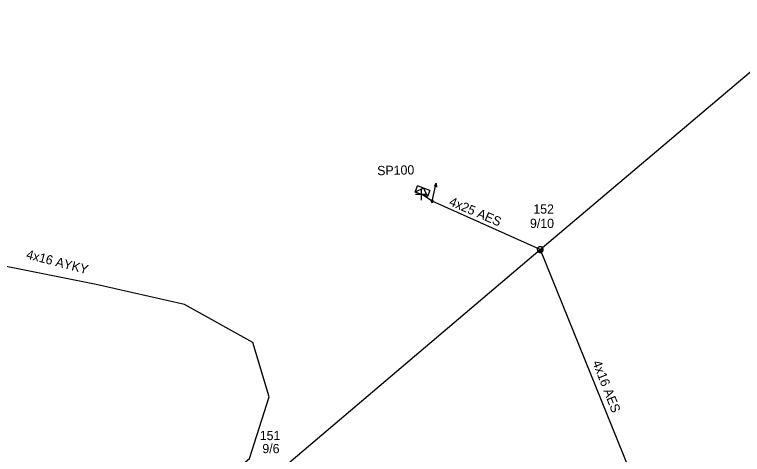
# Model space of a CAD drawing. Extents: x -748492 to -735633, y -1146251 to -1139940.
# Drawn here: x -740517.1 to -740438.3, y -1142074.9 to -1142027.3 of the extents above; entities that cross this region are included whole.
import ezdxf

# ---------------------------------------------------------------- set-up
doc = ezdxf.new("R2010")
doc.units = 0
for name, color, linetype in [('Vrstva 1', 7, 'Continuous'), ('Vrstva 12', 7, 'Continuous'), ('Vrstva 13', 7, 'Continuous'), ('Vrstva 14', 7, 'Continuous'), ('Vrstva 2', 7, 'Continuous'), ('Vrstva 31', 7, 'Continuous'), ('Vrstva 33', 7, 'Continuous'), ('Vrstva 34', 7, 'Continuous'), ('Vrstva 52', 7, 'Continuous'), ('Vrstva 54', 7, 'Continuous'), ('Vrstva 55', 7, 'Continuous'), ('Vrstva 8', 7, 'Continuous'), ('Vrstva 9', 7, 'Continuous')]:
    doc.layers.add(name, color=color, linetype=linetype)

# ---------------------------------------------------------------- blocks, each defined once
blk = doc.blocks.new('NN440')
at = {"layer": 'Vrstva 2'}
for points in [[(0.63, 0), (0.63, 0.06), (0.62, 0.13), (0.6, 0.19), (0.58, 0.25), (0.55, 0.31), (0.51, 0.37), (0.47, 0.42), (0.42, 0.46), (0.37, 0.51), (0.32, 0.54), (0.26, 0.57), (0.2, 0.59), (0.13, 0.61), (0.07, 0.62), (0, 0.63), (-0.06, 0.62), (-0.13, 0.61), (-0.19, 0.59), (-0.26, 0.57), (-0.31, 0.54), (-0.37, 0.51), (-0.42, 0.46), (-0.47, 0.42), (-0.51, 0.37), (-0.54, 0.31), (-0.57, 0.25), (-0.6, 0.19), (-0.62, 0.13), (-0.63, 0.06), (-0.63, 0), (-0.63, -0.07), (-0.62, -0.14), (-0.6, -0.2), (-0.57, -0.26), (-0.54, -0.32), (-0.51, -0.37), (-0.47, -0.43), (-0.42, -0.47), (-0.37, -0.51), (-0.31, -0.55), (-0.26, -0.58), (-0.19, -0.6), (-0.13, -0.62), (-0.06, -0.63), (0, -0.63), (0.07, -0.63), (0.13, -0.62), (0.2, -0.6), (0.26, -0.58), (0.32, -0.55), (0.37, -0.51), (0.42, -0.47), (0.47, -0.43), (0.51, -0.37), (0.55, -0.32), (0.58, -0.26), (0.6, -0.2), (0.62, -0.14), (0.63, -0.07), (0.63, 0)], [(-0.63, 0), (0.63, 0)], [(-0.6, -0.18), (0.57, -0.18)], [(-0.51, -0.32), (0.5, -0.32)], [(-0.37, -0.47), (0.35, -0.47)]]:
    blk.add_lwpolyline(points, dxfattribs=at)
blk = doc.blocks.new('NN560')
at = {"layer": 'Vrstva 2'}
for points in [[(1.999, -0.001), (1.59, 0.141)], [(0, -0.001), (1.999, -0.001)], [(1.999, -0.001), (1.59, -0.134)]]:
    blk.add_lwpolyline(points, dxfattribs=at)
blk = doc.blocks.new('NN800')
at = {"layer": 'Vrstva 1'}
for points in [[(-0.442, 0.442), (0.442, -0.442)], [(-0.442, -0.442), (0.442, 0.442)]]:
    blk.add_lwpolyline(points, dxfattribs=at)
blk = doc.blocks.new('NN630')
at = {"layer": 'Vrstva 9'}
for points in [[(-0.003, -0.7), (-0.703, 0)], [(-0.703, -0.7), (-0.703, 0), (0.697, 0), (0.697, -0.7)], [(-0.703, -0.7), (0.697, -0.7)], [(-0.003, -0.7), (0.697, 0)]]:
    blk.add_lwpolyline(points, dxfattribs=at)
blk = doc.blocks.new('NN500')
at = {"layer": 'Vrstva 2'}
for points in [[(0, -0.24), (0.02, -0.23), (0.05, -0.23), (0.07, -0.22), (0.09, -0.22), (0.12, -0.2), (0.14, -0.19), (0.16, -0.18), (0.17, -0.16), (0.19, -0.14), (0.2, -0.12), (0.21, -0.1), (0.22, -0.07), (0.23, -0.05), (0.23, -0.02), (0.23, 0), (0.23, 0.02), (0.23, 0.05), (0.22, 0.07), (0.21, 0.1), (0.2, 0.12), (0.19, 0.14), (0.17, 0.16), (0.16, 0.17), (0.14, 0.19), (0.12, 0.2), (0.09, 0.21), (0.07, 0.22), (0.05, 0.23), (0.02, 0.23), (0, 0.23), (-0.03, 0.23), (-0.05, 0.23), (-0.07, 0.22), (-0.1, 0.21), (-0.12, 0.2), (-0.14, 0.19), (-0.16, 0.17), (-0.18, 0.16), (-0.19, 0.14), (-0.2, 0.12), (-0.22, 0.1), (-0.22, 0.07), (-0.23, 0.05), (-0.23, 0.02), (-0.24, 0), (-0.23, -0.02), (-0.23, -0.05), (-0.22, -0.07), (-0.22, -0.1), (-0.2, -0.12), (-0.19, -0.14), (-0.18, -0.16), (-0.16, -0.18), (-0.14, -0.19), (-0.12, -0.2), (-0.1, -0.22), (-0.07, -0.22), (-0.05, -0.23), (-0.03, -0.23), (0, -0.24)], [(0, -0.24), (0.02, -0.23), (0.05, -0.23), (0.07, -0.22), (0.09, -0.22), (0.12, -0.2), (0.14, -0.19), (0.16, -0.18), (0.17, -0.16), (0.19, -0.14), (0.2, -0.12), (0.21, -0.1), (0.22, -0.07), (0.23, -0.05), (0.23, -0.02), (0.23, 0), (0.23, 0.02), (0.23, 0.05), (0.22, 0.07), (0.21, 0.1), (0.2, 0.12), (0.19, 0.14), (0.17, 0.16), (0.16, 0.17), (0.14, 0.19), (0.12, 0.2), (0.09, 0.21), (0.07, 0.22), (0.05, 0.23), (0.02, 0.23), (0, 0.23), (-0.03, 0.23), (-0.05, 0.23), (-0.07, 0.22), (-0.1, 0.21), (-0.12, 0.2), (-0.14, 0.19), (-0.16, 0.17), (-0.18, 0.16), (-0.19, 0.14), (-0.2, 0.12), (-0.22, 0.1), (-0.22, 0.07), (-0.23, 0.05), (-0.23, 0.02), (-0.24, 0), (-0.23, -0.02), (-0.23, -0.05), (-0.22, -0.07), (-0.22, -0.1), (-0.2, -0.12), (-0.19, -0.14), (-0.18, -0.16), (-0.16, -0.18), (-0.14, -0.19), (-0.12, -0.2), (-0.1, -0.22), (-0.07, -0.22), (-0.05, -0.23), (-0.03, -0.23), (0, -0.24)], [(0, -0.21), (0.02, -0.2), (0.04, -0.2), (0.06, -0.2), (0.08, -0.19), (0.1, -0.18), (0.12, -0.17), (0.14, -0.15), (0.15, -0.14), (0.16, -0.12), (0.18, -0.1), (0.19, -0.08), (0.19, -0.06), (0.2, -0.04), (0.2, -0.02), (0.2, 0), (0.2, 0.02), (0.2, 0.04), (0.19, 0.06), (0.19, 0.08), (0.18, 0.1), (0.16, 0.12), (0.15, 0.14), (0.14, 0.15), (0.12, 0.17), (0.1, 0.18), (0.08, 0.19), (0.06, 0.19), (0.04, 0.2), (0.02, 0.2), (0, 0.2), (-0.02, 0.2), (-0.04, 0.2), (-0.06, 0.19), (-0.08, 0.19), (-0.1, 0.18), (-0.12, 0.17), (-0.14, 0.15), (-0.15, 0.14), (-0.17, 0.12), (-0.18, 0.1), (-0.19, 0.08), (-0.2, 0.06), (-0.2, 0.04), (-0.21, 0.02), (-0.21, 0), (-0.21, -0.02), (-0.2, -0.04), (-0.2, -0.06), (-0.19, -0.08), (-0.18, -0.1), (-0.17, -0.12), (-0.15, -0.14), (-0.14, -0.15), (-0.12, -0.17), (-0.1, -0.18), (-0.08, -0.19), (-0.06, -0.2), (-0.04, -0.2), (-0.02, -0.2), (0, -0.21)], [(0, -0.18), (0.02, -0.18), (0.04, -0.17), (0.05, -0.17), (0.07, -0.16), (0.09, -0.15), (0.1, -0.14), (0.12, -0.13), (0.13, -0.12), (0.14, -0.1), (0.15, -0.09), (0.16, -0.07), (0.17, -0.05), (0.17, -0.04), (0.17, -0.02), (0.17, 0), (0.17, 0.02), (0.17, 0.04), (0.17, 0.05), (0.16, 0.07), (0.15, 0.09), (0.14, 0.1), (0.13, 0.12), (0.12, 0.13), (0.1, 0.14), (0.09, 0.15), (0.07, 0.16), (0.05, 0.17), (0.04, 0.17), (0.02, 0.17), (0, 0.18), (-0.02, 0.17), (-0.04, 0.17), (-0.06, 0.17), (-0.07, 0.16), (-0.09, 0.15), (-0.1, 0.14), (-0.12, 0.13), (-0.13, 0.12), (-0.14, 0.1), (-0.15, 0.09), (-0.16, 0.07), (-0.17, 0.05), (-0.17, 0.04), (-0.18, 0.02), (-0.18, 0), (-0.18, -0.02), (-0.17, -0.04), (-0.17, -0.05), (-0.16, -0.07), (-0.15, -0.09), (-0.14, -0.1), (-0.13, -0.12), (-0.12, -0.13), (-0.1, -0.14), (-0.09, -0.15), (-0.07, -0.16), (-0.06, -0.17), (-0.04, -0.17), (-0.02, -0.18), (0, -0.18)], [(0, -0.15), (0.01, -0.15), (0.03, -0.14), (0.04, -0.14), (0.06, -0.13), (0.07, -0.13), (0.08, -0.12), (0.1, -0.11), (0.11, -0.1), (0.12, -0.09), (0.13, -0.07), (0.13, -0.06), (0.14, -0.05), (0.14, -0.03), (0.14, -0.02), (0.14, 0), (0.14, 0.01), (0.14, 0.03), (0.14, 0.04), (0.13, 0.06), (0.13, 0.07), (0.12, 0.09), (0.11, 0.1), (0.1, 0.11), (0.08, 0.12), (0.07, 0.13), (0.06, 0.13), (0.04, 0.14), (0.03, 0.14), (0.01, 0.14), (0, 0.15), (-0.02, 0.14), (-0.03, 0.14), (-0.05, 0.14), (-0.06, 0.13), (-0.07, 0.13), (-0.09, 0.12), (-0.1, 0.11), (-0.11, 0.1), (-0.12, 0.09), (-0.13, 0.07), (-0.13, 0.06), (-0.14, 0.04), (-0.14, 0.03), (-0.15, 0.01), (-0.15, 0), (-0.15, -0.02), (-0.14, -0.03), (-0.14, -0.05), (-0.13, -0.06), (-0.13, -0.07), (-0.12, -0.09), (-0.11, -0.1), (-0.1, -0.11), (-0.09, -0.12), (-0.07, -0.13), (-0.06, -0.13), (-0.05, -0.14), (-0.03, -0.14), (-0.02, -0.15), (0, -0.15)], [(0, -0.12), (0.01, -0.12), (0.02, -0.11), (0.03, -0.11), (0.05, -0.11), (0.06, -0.1), (0.07, -0.09), (0.08, -0.09), (0.09, -0.08), (0.09, -0.07), (0.1, -0.06), (0.11, -0.05), (0.11, -0.04), (0.11, -0.02), (0.11, -0.01), (0.12, 0), (0.11, 0.01), (0.11, 0.02), (0.11, 0.04), (0.11, 0.05), (0.1, 0.06), (0.09, 0.07), (0.09, 0.08), (0.08, 0.09), (0.07, 0.09), (0.06, 0.1), (0.05, 0.11), (0.03, 0.11), (0.02, 0.11), (0.01, 0.12), (0, 0.12), (-0.01, 0.12), (-0.03, 0.11), (-0.04, 0.11), (-0.05, 0.11), (-0.06, 0.1), (-0.07, 0.09), (-0.08, 0.09), (-0.09, 0.08), (-0.1, 0.07), (-0.1, 0.06), (-0.11, 0.05), (-0.11, 0.04), (-0.12, 0.02), (-0.12, 0.01), (-0.12, 0), (-0.12, -0.01), (-0.12, -0.02), (-0.11, -0.04), (-0.11, -0.05), (-0.1, -0.06), (-0.1, -0.07), (-0.09, -0.08), (-0.08, -0.09), (-0.07, -0.09), (-0.06, -0.1), (-0.05, -0.11), (-0.04, -0.11), (-0.03, -0.11), (-0.01, -0.12), (0, -0.12)], [(0, -0.09), (0.01, -0.09), (0.02, -0.09), (0.03, -0.08), (0.03, -0.08), (0.04, -0.08), (0.05, -0.07), (0.06, -0.07), (0.06, -0.06), (0.07, -0.05), (0.07, -0.04), (0.08, -0.04), (0.08, -0.03), (0.08, -0.02), (0.09, -0.01), (0.09, 0), (0.09, 0.01), (0.08, 0.02), (0.08, 0.03), (0.08, 0.03), (0.07, 0.04), (0.07, 0.05), (0.06, 0.06), (0.06, 0.06), (0.05, 0.07), (0.04, 0.07), (0.03, 0.08), (0.03, 0.08), (0.02, 0.08), (0.01, 0.09), (0, 0.09), (-0.01, 0.09), (-0.02, 0.08), (-0.03, 0.08), (-0.04, 0.08), (-0.04, 0.07), (-0.05, 0.07), (-0.06, 0.06), (-0.07, 0.06), (-0.07, 0.05), (-0.08, 0.04), (-0.08, 0.03), (-0.08, 0.03), (-0.09, 0.02), (-0.09, 0.01), (-0.09, 0), (-0.09, -0.01), (-0.09, -0.02), (-0.08, -0.03), (-0.08, -0.04), (-0.08, -0.04), (-0.07, -0.05), (-0.07, -0.06), (-0.06, -0.07), (-0.05, -0.07), (-0.04, -0.08), (-0.04, -0.08), (-0.03, -0.08), (-0.02, -0.09), (-0.01, -0.09), (0, -0.09)], [(0, -0.06), (0, -0.06), (0.01, -0.06), (0.02, -0.05), (0.02, -0.05), (0.03, -0.05), (0.03, -0.05), (0.04, -0.04), (0.04, -0.04), (0.05, -0.03), (0.05, -0.03), (0.05, -0.02), (0.05, -0.02), (0.05, -0.01), (0.06, -0.01), (0.06, 0), (0.06, 0.01), (0.05, 0.01), (0.05, 0.02), (0.05, 0.02), (0.05, 0.03), (0.05, 0.03), (0.04, 0.04), (0.04, 0.04), (0.03, 0.05), (0.03, 0.05), (0.02, 0.05), (0.02, 0.05), (0.01, 0.06), (0, 0.06), (0, 0.06), (-0.01, 0.06), (-0.01, 0.06), (-0.02, 0.05), (-0.02, 0.05), (-0.03, 0.05), (-0.03, 0.05), (-0.04, 0.04), (-0.04, 0.04), (-0.05, 0.03), (-0.05, 0.03), (-0.05, 0.02), (-0.06, 0.02), (-0.06, 0.01), (-0.06, 0.01), (-0.06, 0), (-0.06, -0.01), (-0.06, -0.01), (-0.06, -0.02), (-0.05, -0.02), (-0.05, -0.03), (-0.05, -0.03), (-0.04, -0.04), (-0.04, -0.04), (-0.03, -0.05), (-0.03, -0.05), (-0.02, -0.05), (-0.02, -0.05), (-0.01, -0.06), (-0.01, -0.06), (0, -0.06)], [(0, -0.03), (0, -0.03), (0, -0.03), (0.01, -0.03), (0.01, -0.03), (0.01, -0.02), (0.02, -0.02), (0.02, -0.02), (0.02, -0.02), (0.02, -0.02), (0.02, -0.01), (0.02, -0.01), (0.03, -0.01), (0.03, -0.01), (0.03, 0), (0.03, 0), (0.03, 0), (0.03, 0.01), (0.03, 0.01), (0.02, 0.01), (0.02, 0.01), (0.02, 0.02), (0.02, 0.02), (0.02, 0.02), (0.02, 0.02), (0.01, 0.02), (0.01, 0.02), (0.01, 0.03), (0, 0.03), (0, 0.03), (0, 0.03), (0, 0.03), (-0.01, 0.03), (-0.01, 0.03), (-0.01, 0.02), (-0.02, 0.02), (-0.02, 0.02), (-0.02, 0.02), (-0.02, 0.02), (-0.02, 0.02), (-0.03, 0.01), (-0.03, 0.01), (-0.03, 0.01), (-0.03, 0.01), (-0.03, 0), (-0.03, 0), (-0.03, 0), (-0.03, -0.01), (-0.03, -0.01), (-0.03, -0.01), (-0.03, -0.01), (-0.02, -0.02), (-0.02, -0.02), (-0.02, -0.02), (-0.02, -0.02), (-0.02, -0.02), (-0.01, -0.03), (-0.01, -0.03), (-0.01, -0.03), (0, -0.03), (0, -0.03)], [(0.23, 0), (0.7, 0)]]:
    blk.add_lwpolyline(points, dxfattribs=at)

msp = doc.modelspace()

# ---------------------------------------------------------------- linework, layer by layer
at = {"layer": 'Vrstva 1'}
msp.add_lwpolyline([(-740500.84, -1142087.12), (-740488.86, -1142077.04), (-740460.21, -1142052.751), (-740430.12, -1142027.32)], dxfattribs=at)
at = {"layer": 'Vrstva 52'}
msp.add_lwpolyline([(-740512.44, -1142096.863), (-740504.63, -1142088.92), (-740503.47, -1142085.75), (-740496.25, -1142079.19), (-740491.66, -1142075.35), (-740489.54, -1142068.67), (-740491.32, -1142062.82), (-740498.71, -1142058.68), (-740508.26, -1142056.52), (-740521.83, -1142053.84), (-740541.53, -1142049.39), (-740555.26, -1142045.95), (-740563.61, -1142044.35), (-740564.43, -1142044.46)], dxfattribs=at)
at = {"layer": 'Vrstva 8'}
for points in [[(-740460.21, -1142052.751), (-740471.9, -1142047.521), (-740473.07, -1142046.762)], [(-740460.21, -1142052.751), (-740448.79, -1142080.99), (-740448.275, -1142081.8)]]:
    msp.add_lwpolyline(points, dxfattribs=at)

# ---------------------------------------------------------------- block references
at = {"layer": 'Vrstva 13', "rotation": 77.19251109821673}
msp.add_blockref('NN560', (-740471.899, -1142047.521), dxfattribs=at)
at = {"layer": 'Vrstva 13', "xscale": 0.5}
for name, p, yscale, rotation in [('NN500', (-740471.9, -1142047.52), 0.49999999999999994, 77.55443815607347), ('NN440', (-740460.21, -1142052.75), 0.5, 33.56912227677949)]:
    msp.add_blockref(name, p, dxfattribs=dict(at, yscale=yscale, rotation=rotation))
at = {"layer": 'Vrstva 31', "rotation": 159.70302499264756}
msp.add_blockref('NN630', (-740473.069, -1142046.762), dxfattribs=at)
at = {"layer": 'Vrstva 34', "rotation": 45}
msp.add_blockref('NN800', (-740473.07, -1142046.762), dxfattribs=at)

# ---------------------------------------------------------------- texts
at = {"layer": 'Vrstva 12'}
for s, p in [('9/10', (-740461.319, -1142050.414)), ('9/6', (-740490.275, -1142074.782))]:
    msp.add_text(s, height=1, dxfattribs=at).set_placement(p)
at = {"layer": 'Vrstva 14'}
for s, p in [('152', (-740460.955, -1142048.865)), ('151', (-740490.556, -1142073.368))]:
    msp.add_text(s, height=1, dxfattribs=at).set_placement(p)
at = {"layer": 'Vrstva 33'}
msp.add_text('SP100', height=1, rotation=1.35, dxfattribs=at).set_placement((-740477.84, -1142044.708))
at = {"layer": 'Vrstva 54'}
msp.add_text('4x16 AYKY', height=1, rotation=345.462, dxfattribs=at).set_placement((-740515.886, -1142053.701))
at = {"layer": 'Vrstva 55'}
for s, rotation, p in [('4x25 AES', 336.804, (-740470.148, -1142047.925)), ('4x16 AES', 291.326, (-740454.579, -1142064.96))]:
    msp.add_text(s, height=1, rotation=rotation, dxfattribs=at).set_placement(p)

doc.saveas('drawing.dxf')
